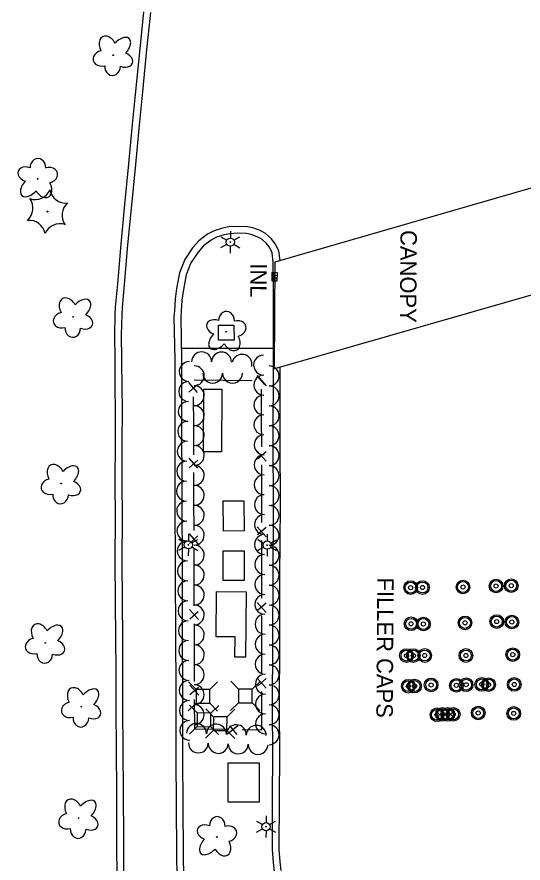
# Model space of a CAD drawing. Extents: x 589250 to 1188077, y 162953 to 363065.
# Drawn here: x 594209 to 594394.1, y 184744.5 to 185053.9 of the extents above; entities that cross this region are included whole.
import ezdxf

# ---------------------------------------------------------------- set-up
doc = ezdxf.new("R2010")
doc.units = 0
for name, color, linetype in [('E_AREA', 7, 'Continuous'), ('E_BLD', 7, 'Continuous'), ('E_BLD_HvyDash', 7, 'Continuous'), ('E_BLD_Text', 7, 'Continuous'), ('E_DRN', 7, 'Continuous'), ('E_DRN_Text', 7, 'Continuous'), ('E_DWY', 7, 'Continuous'), ('E_FEN_P', 7, 'Continuous'), ('E_LAND_TreeLine_P', 7, 'Continuous'), ('E_LAND_Vegetation', 7, 'Continuous'), ('E_LTG', 7, 'Continuous'), ('E_MISCPROP', 7, 'Continuous'), ('E_MISCPROP_Text', 7, 'Continuous'), ('E_PATH_Sidewalk', 7, 'Continuous'), ('E_UTL_AG_Bold', 7, 'Continuous')]:
    doc.layers.add(name, color=color, linetype=linetype)

msp = doc.modelspace()

# ---------------------------------------------------------------- linework, layer by layer
at = {"layer": 'E_AREA'}
for p, q in [((594277.27, 184894.88), (594277.32, 184917.73)), ((594277.32, 184917.73), (594283.88, 184917.72)), ((594283.88, 184917.72), (594283.83, 184894.87)), ((594283.83, 184894.87), (594277.27, 184894.88)), ((594281.89, 184827.27), (594282.04, 184843.78)), ((594282.04, 184843.78), (594292.81, 184843.68)), ((594292.81, 184843.68), (594292.58, 184819.75)), ((594288.8, 184827.21), (594281.89, 184827.27)), ((594288.73, 184819.79), (594288.8, 184827.21)), ((594292.58, 184819.75), (594288.73, 184819.79))]:
    msp.add_line(p, q, dxfattribs=at)
at = {"layer": 'E_BLD'}
for p, q in [((594284.4, 184876.91), (594291.98, 184876.99)), ((594284.51, 184865.88), (594284.4, 184876.91)), ((594291.98, 184876.99), (594292.1, 184865.96)), ((594292.1, 184865.96), (594284.51, 184865.88)), ((594284.38, 184858.66), (594292.07, 184858.73)), ((594284.47, 184847.82), (594284.38, 184858.66)), ((594292.07, 184858.73), (594292.16, 184847.88)), ((594292.16, 184847.88), (594284.47, 184847.82)), ((594286.29, 184781.18), (594297.58, 184781.19)), ((594286.3, 184766.74), (594286.29, 184781.18)), ((594297.58, 184781.19), (594297.59, 184766.75)), ((594297.59, 184766.75), (594286.3, 184766.74))]:
    msp.add_line(p, q, dxfattribs=at)
at = {"layer": 'E_BLD_HvyDash'}
for p, q in [((594303.44, 184964.27), (594404.56, 184993.57)), ((594303.25, 184925.21), (594303.44, 184964.27)), ((594403.99, 184954.19), (594303.25, 184925.21))]:
    msp.add_line(p, q, dxfattribs=at)
at = {"layer": 'E_DRN'}
for p, q in [((594302.23, 184960.41), (594302.16, 184957.41)), ((594302.18, 184958.41), (594304.18, 184958.36)), ((594302.21, 184959.41), (594304.21, 184959.36)), ((594304.23, 184960.36), (594302.23, 184960.41)), ((594303.16, 184957.39), (594303.23, 184960.38)), ((594304.16, 184957.36), (594304.23, 184960.36)), ((594302.16, 184957.41), (594304.16, 184957.36))]:
    msp.add_line(p, q, dxfattribs=at)
at = {"layer": 'E_DWY'}
for p, q in [((594254.08, 185042.25), (594255.47, 185055.7)), ((594256.57, 185042), (594257.96, 185055.45)), ((594252.53, 185026.76), (594254.08, 185042.25)), ((594255.02, 185026.51), (594256.57, 185042)), ((594251.21, 185013.34), (594252.53, 185026.76)), ((594253.7, 185013.1), (594255.02, 185026.51)), ((594249.96, 185000.12), (594251.21, 185013.34)), ((594252.45, 184999.88), (594253.7, 185013.1)), ((594248.37, 184984.11), (594249.96, 185000.12)), ((594250.86, 184983.87), (594252.45, 184999.88)), ((594247.11, 184970.79), (594248.37, 184984.11)), ((594249.6, 184970.56), (594250.86, 184983.87)), ((594284.14, 184976.6), (594281.08, 184975.68)), ((594286.5, 184977.07), (594284.14, 184976.6)), ((594289.81, 184977.28), (594286.5, 184977.07)), ((594293.26, 184977.11), (594289.81, 184977.28)), ((594295.3, 184976.7), (594293.26, 184977.11)), ((594297.93, 184975.8), (594295.3, 184976.7)), ((594278.66, 184974.42), (594275.56, 184972)), ((594281.08, 184975.68), (594278.66, 184974.42)), ((594284.75, 184974.18), (594282.03, 184973.35)), ((594286.83, 184974.59), (594284.75, 184974.18)), ((594289.82, 184974.78), (594286.83, 184974.59)), ((594292.95, 184974.63), (594289.82, 184974.78)), ((594294.65, 184974.28), (594292.95, 184974.63)), ((594296.89, 184973.51), (594294.65, 184974.28)), ((594298.51, 184972.6), (594296.89, 184973.51)), ((594299.96, 184974.65), (594297.93, 184975.8)), ((594302.12, 184972.78), (594299.96, 184974.65)), ((594245.86, 184956.29), (594247.11, 184970.79)), ((594248.35, 184956.07), (594249.6, 184970.56)), ((594275.56, 184972), (594273.27, 184969.4)), ((594280.02, 184972.31), (594277.28, 184970.17)), ((594282.03, 184973.35), (594280.02, 184972.31)), ((594300.27, 184971.07), (594298.51, 184972.6)), ((594301.32, 184969.64), (594300.27, 184971.07)), ((594303.47, 184970.94), (594302.12, 184972.78)), ((594304.74, 184968.33), (594303.47, 184970.94)), ((594273.27, 184969.4), (594270.37, 184965.15)), ((594275.25, 184967.87), (594272.59, 184963.97)), ((594277.28, 184970.17), (594275.25, 184967.87)), ((594302.31, 184967.6), (594301.32, 184969.64)), ((594302.76, 184964.23), (594302.31, 184967.6)), ((594305.21, 184964.78), (594304.74, 184968.33)), ((594270.37, 184965.15), (594268.42, 184960.27)), ((594302.82, 184956.54), (594302.76, 184964.23)), ((594272.59, 184963.97), (594270.84, 184959.59)), ((594268.42, 184960.27), (594267.42, 184954.56)), ((594270.84, 184959.59), (594269.89, 184954.17)), ((594245.1, 184947.8), (594245.86, 184956.29)), ((594247.59, 184947.63), (594248.35, 184956.07)), ((594302.82, 184940.87), (594302.82, 184956.54)), ((594267.42, 184954.56), (594266.84, 184950.63)), ((594269.89, 184954.17), (594269.33, 184950.37)), ((594266.84, 184950.63), (594266.59, 184946.42)), ((594269.33, 184950.37), (594269.08, 184946.25)), ((594244.98, 184945.25), (594245.1, 184947.8)), ((594247.48, 184945.16), (594247.59, 184947.63)), ((594266.59, 184946.42), (594266.42, 184944.2)), ((594269.08, 184946.25), (594268.92, 184944.13)), ((594244.78, 184937.43), (594244.98, 184945.25)), ((594247.28, 184937.41), (594247.48, 184945.16)), ((594266.42, 184944.2), (594266.75, 184928.45)), ((594268.92, 184944.13), (594269.25, 184928.47)), ((594302.8, 184926.72), (594302.82, 184940.87)), ((594244.88, 184928.74), (594244.78, 184937.43)), ((594247.38, 184928.76), (594247.28, 184937.41)), ((594244.94, 184917.76), (594244.88, 184928.74)), ((594247.44, 184917.79), (594247.38, 184928.76)), ((594266.75, 184928.45), (594266.71, 184907.21)), ((594269.25, 184928.47), (594269.21, 184907.21)), ((594302.71, 184899.15), (594302.8, 184926.72)), ((594305.21, 184899.15), (594305.3, 184925.8)), ((594245.07, 184910.46), (594244.94, 184917.76)), ((594247.57, 184910.48), (594247.44, 184917.79)), ((594245.03, 184897.83), (594245.07, 184910.46)), ((594247.53, 184897.83), (594247.57, 184910.48)), ((594266.71, 184907.21), (594266.81, 184878.53)), ((594269.21, 184907.21), (594269.31, 184878.54)), ((594302.84, 184875.1), (594302.71, 184899.15)), ((594305.34, 184875.1), (594305.21, 184899.15)), ((594244.98, 184884.52), (594245.03, 184897.83)), ((594247.48, 184884.53), (594247.53, 184897.83)), ((594245.11, 184869.9), (594244.98, 184884.52)), ((594247.61, 184869.9), (594247.48, 184884.53)), ((594266.81, 184878.53), (594266.93, 184850.49)), ((594269.31, 184878.54), (594269.43, 184850.5)), ((594302.67, 184849.32), (594302.84, 184875.1)), ((594305.17, 184849.31), (594305.34, 184875.1)), ((594245, 184856.09), (594245.11, 184869.9)), ((594247.5, 184856.09), (594247.61, 184869.9)), ((594245.08, 184839.18), (594245, 184856.09)), ((594247.58, 184839.2), (594247.5, 184856.09)), ((594266.93, 184850.49), (594266.97, 184828.28)), ((594269.43, 184850.5), (594269.47, 184828.28)), ((594302.63, 184826.56), (594302.67, 184849.32)), ((594305.13, 184826.55), (594305.17, 184849.31)), ((594245.21, 184827.6), (594245.08, 184839.18)), ((594247.71, 184827.62), (594247.58, 184839.2)), ((594266.97, 184828.28), (594267.07, 184807.45)), ((594269.47, 184828.28), (594269.57, 184807.46)), ((594245.27, 184814.05), (594245.21, 184827.6)), ((594247.77, 184814.06), (594247.71, 184827.62)), ((594302.49, 184800.57), (594302.63, 184826.56)), ((594304.99, 184800.57), (594305.13, 184826.55)), ((594245.27, 184801.01), (594245.27, 184814.05)), ((594247.77, 184801.02), (594247.77, 184814.06)), ((594267.07, 184807.45), (594267.1, 184784.64)), ((594269.57, 184807.46), (594269.6, 184784.65)), ((594245.4, 184785.96), (594245.27, 184801.01)), ((594247.9, 184785.98), (594247.77, 184801.02)), ((594302.63, 184784.79), (594302.49, 184800.57)), ((594305.13, 184784.79), (594304.99, 184800.57)), ((594245.5, 184770.34), (594245.4, 184785.96)), ((594248, 184770.35), (594247.9, 184785.98)), ((594302.5, 184767.96), (594302.63, 184784.79)), ((594305, 184767.94), (594305.13, 184784.79)), ((594267.1, 184784.64), (594267.2, 184763.94)), ((594269.6, 184784.65), (594269.7, 184763.96)), ((594245.58, 184753.32), (594245.5, 184770.34)), ((594248.08, 184753.33), (594248, 184770.35)), ((594302.4, 184749.51), (594302.5, 184767.96)), ((594304.9, 184749.49), (594305, 184767.94)), ((594267.2, 184763.94), (594267.35, 184749.67)), ((594269.7, 184763.96), (594269.85, 184749.7)), ((594245.64, 184729.43), (594245.58, 184753.32)), ((594248.14, 184729.44), (594248.08, 184753.33)), ((594267.35, 184749.67), (594267.52, 184729.61)), ((594269.85, 184749.7), (594270.02, 184729.63)), ((594302.77, 184744.75), (594302.4, 184749.51)), ((594305.26, 184744.97), (594304.9, 184749.49)), ((594303.18, 184741.38), (594302.77, 184744.75)), ((594305.65, 184741.77), (594305.26, 184744.97))]:
    msp.add_line(p, q, dxfattribs=at)
at = {"layer": 'E_FEN_P'}
for p, q in [((594273.85, 184921.21), (594284.41, 184921.1)), ((594284.41, 184921.1), (594294.97, 184920.99)), ((594296.78, 184922.69), (594299.51, 184919.53)), ((594296.89, 184922.73), (594300.09, 184919.05)), ((594275.09, 184916.56), (594271.87, 184920.23)), ((594271.88, 184916.72), (594275.01, 184919.5)), ((594298.37, 184917.82), (594298.37, 184907.26)), ((594273.65, 184904.37), (594273.61, 184914.93)), ((594298.37, 184907.26), (594298.38, 184896.7)), ((594273.69, 184893.82), (594273.65, 184904.37)), ((594296.9, 184895.08), (594300.1, 184891.4)), ((594300.1, 184894.91), (594296.96, 184892.14)), ((594275.18, 184888.91), (594271.97, 184892.58)), ((594271.98, 184889.07), (594275.11, 184891.85)), ((594298.38, 184890.17), (594298.38, 184879.61)), ((594273.75, 184876.72), (594273.71, 184887.28)), ((594298.38, 184879.61), (594298.38, 184869.05)), ((594273.79, 184866.16), (594273.75, 184876.72)), ((594296.9, 184867.42), (594300.11, 184863.75)), ((594300.1, 184867.26), (594296.97, 184864.49)), ((594275.28, 184861.26), (594272.07, 184864.92)), ((594272.08, 184861.41), (594275.21, 184864.19)), ((594298.38, 184862.51), (594298.38, 184851.95)), ((594273.85, 184849.07), (594273.81, 184859.63)), ((594298.38, 184851.95), (594298.39, 184841.4)), ((594273.88, 184838.51), (594273.85, 184849.07)), ((594275.38, 184833.6), (594272.16, 184837.27)), ((594296.91, 184839.77), (594300.11, 184836.09)), ((594300.11, 184839.6), (594296.97, 184836.84)), ((594272.18, 184833.76), (594275.3, 184836.54)), ((594298.39, 184834.86), (594298.39, 184824.3)), ((594273.94, 184821.42), (594273.91, 184831.97)), ((594298.39, 184824.3), (594298.39, 184813.74)), ((594273.98, 184810.86), (594273.94, 184821.42)), ((594275.48, 184805.95), (594272.26, 184809.62)), ((594296.91, 184812.12), (594300.12, 184808.44)), ((594300.12, 184811.95), (594296.98, 184809.18)), ((594272.27, 184806.11), (594275.4, 184808.89)), ((594298.39, 184807.21), (594298.39, 184796.65)), ((594274.04, 184793.76), (594274, 184804.32)), ((594289.73, 184794.74), (594286.01, 184791.59)), ((594289.52, 184791.54), (594286.8, 184794.72)), ((594298.39, 184796.65), (594298.4, 184793.15)), ((594284.8, 184793.33), (594274.25, 184793.47)), ((594298.4, 184793.15), (594291.34, 184793.24))]:
    msp.add_line(p, q, dxfattribs=at)
at = {"layer": 'E_LAND_TreeLine_P'}
for centre, start, end in [((594276.54, 184927.77), 359.5725, 179.5725), ((594283.83, 184927.71), 359.5725, 179.5725), ((594291.32, 184926.87), 347.5702, 167.5702), ((594299.21, 184926.57), 90.3034, 270.3034), ((594272.01, 184924.21), 88.574, 268.574), ((594273.85, 184922.68), 269.9957, 89.9957), ((594301.24, 184922.62), 269.9874, 89.9874), ((594280.57, 184923.62), 180.2832, 0.2832), ((594287.86, 184923.65), 180.2832, 0.2832), ((594299.25, 184919.28), 90.3034, 270.3034), ((594271.83, 184916.93), 88.574, 268.574), ((594273.85, 184915.4), 269.9957, 89.9957), ((594301.24, 184915.33), 269.9874, 89.9874), ((594299.29, 184912), 90.3034, 270.3034), ((594271.65, 184909.64), 88.574, 268.574), ((594273.85, 184908.11), 269.9957, 89.9957), ((594301.24, 184908.04), 269.9874, 89.9874), ((594271.47, 184902.36), 88.574, 268.574), ((594299.33, 184904.71), 90.3034, 270.3034), ((594273.85, 184900.82), 269.9957, 89.9957), ((594301.23, 184900.76), 269.9874, 89.9874), ((594299.36, 184897.42), 90.3034, 270.3034), ((594271.29, 184895.07), 88.574, 268.574), ((594273.85, 184893.53), 269.9957, 89.9957), ((594301.23, 184893.47), 269.9874, 89.9874), ((594299.4, 184890.13), 90.3034, 270.3034), ((594271.1, 184887.79), 88.574, 268.574), ((594273.85, 184886.25), 269.9957, 89.9957), ((594301.23, 184886.18), 269.9874, 89.9874), ((594270.97, 184880.5), 90.8414, 270.8414), ((594299.44, 184882.85), 90.3034, 270.3034), ((594273.85, 184878.96), 269.9957, 89.9957), ((594301.23, 184878.89), 269.9874, 89.9874), ((594299.48, 184875.56), 90.3034, 270.3034), ((594271.07, 184873.21), 90.8414, 270.8414), ((594273.85, 184871.67), 269.9957, 89.9957), ((594301.23, 184871.61), 269.9874, 89.9874), ((594299.52, 184868.27), 90.3034, 270.3034), ((594271.18, 184865.93), 90.8414, 270.8414), ((594273.85, 184864.38), 269.9957, 89.9957), ((594301.23, 184864.32), 269.9874, 89.9874), ((594271.29, 184858.64), 90.8414, 270.8414), ((594299.56, 184860.98), 90.3034, 270.3034), ((594273.85, 184857.09), 269.9957, 89.9957), ((594301.22, 184857.03), 269.9874, 89.9874), ((594299.6, 184853.7), 90.3034, 270.3034), ((594271.39, 184851.35), 90.8414, 270.8414), ((594273.85, 184849.81), 269.9957, 89.9957), ((594301.22, 184849.74), 269.9874, 89.9874), ((594299.63, 184846.41), 90.3034, 270.3034), ((594271.5, 184844.07), 90.8414, 270.8414), ((594273.85, 184842.52), 269.9957, 89.9957), ((594301.22, 184842.46), 269.9874, 89.9874), ((594271.61, 184836.78), 90.8414, 270.8414), ((594299.67, 184839.12), 90.3034, 270.3034), ((594273.85, 184835.23), 269.9957, 89.9957), ((594301.22, 184835.17), 269.9874, 89.9874), ((594299.71, 184831.83), 90.3034, 270.3034), ((594271.71, 184829.49), 90.7884, 270.7884), ((594273.85, 184827.94), 269.9957, 89.9957), ((594301.22, 184827.88), 269.9874, 89.9874), ((594299.75, 184824.55), 90.3034, 270.3034), ((594271.81, 184822.21), 90.7884, 270.7884), ((594273.85, 184820.66), 269.9957, 89.9957), ((594301.22, 184820.59), 269.9874, 89.9874), ((594299.79, 184817.26), 90.3034, 270.3034), ((594271.91, 184814.92), 90.7884, 270.7884), ((594273.84, 184813.37), 269.9957, 89.9957), ((594301.22, 184813.31), 269.9874, 89.9874), ((594299.83, 184809.97), 90.3034, 270.3034), ((594272.02, 184807.63), 90.7884, 270.7884), ((594273.84, 184806.08), 269.9957, 89.9957), ((594301.21, 184806.02), 269.9874, 89.9874), ((594272.12, 184800.34), 90.7884, 270.7884), ((594299.87, 184802.68), 90.3034, 270.3034), ((594273.84, 184798.79), 269.9957, 89.9957), ((594301.21, 184798.73), 269.9874, 89.9874), ((594299.9, 184795.4), 90.3034, 270.3034), ((594272.22, 184793.06), 90.7884, 270.7884), ((594274.67, 184791.91), 358.1983, 178.1983), ((594281.95, 184791.68), 358.1983, 178.1983), ((594289.23, 184791.45), 358.1983, 178.1983), ((594296.52, 184791.22), 358.1983, 178.1983), ((594301.21, 184791.44), 269.9874, 89.9874), ((594275.35, 184788.44), 178.5658, 358.5658), ((594282.63, 184788.26), 178.5658, 358.5658), ((594289.92, 184788.08), 178.5658, 358.5658), ((594297.2, 184787.89), 178.5658, 358.5658)]:
    msp.add_arc(centre, 3.64, start, end, dxfattribs=at)
at = {"layer": 'E_LAND_Vegetation'}
for centre, radius in [((594244.19, 185039.9), 0.128), ((594216.61, 184994.7), 0.128), ((594220.19, 184982.68), 0.167), ((594229.6, 184944.19), 0.128), ((594285.5, 184938.78), 0.128), ((594225.18, 184883.3), 0.128), ((594219.38, 184825.03), 0.128), ((594232.57, 184801.69), 0.128), ((594231.59, 184760.99), 0.128), ((594282.12, 184754.06), 0.128)]:
    msp.add_circle(centre, radius, dxfattribs=at)
for centre, radius, start, end in [((594215.68, 184993.01), 5.9, 250.7182, 336.4831), ((594226.84, 184991.72), 5.9, 190.7136, 276.4785), ((594208.99, 184983.94), 5.9, 310.7182, 36.4831), ((594231.4, 184981.42), 5.9, 130.7182, 216.4831), ((594213.5, 184973.6), 5.91, 10.758, 96.4341), ((594224.71, 184972.35), 5.9, 70.7182, 156.4831)]:
    msp.add_arc(centre, radius, start, end, dxfattribs=at)
for centre, major_axis, ratio in [((594242.32, 185042.9), (1.99, -3.72), 0.691916), ((594246.83, 185042.47), (-3.26, -3.46), 0.560249), ((594240.45, 185038.78), (3.5, 0.9), 0.782863), ((594247.84, 185038.23), (-3.38, 1.31), 0.716896), ((594244.02, 185035.92), (0.14, 3.45), 0.832022), ((594216.68, 184998.68), (-0.06, -3.45), 0.832022), ((594212.92, 184996.28), (3.41, -1.23), 0.716896), ((594220.32, 184995.91), (-3.48, -0.98), 0.782863), ((594214.03, 184992.07), (3.18, 3.54), 0.560249), ((594218.55, 184991.75), (-2.08, 3.67), 0.691916), ((594227.73, 184947.19), (1.99, -3.72), 0.691916), ((594232.23, 184946.76), (-3.26, -3.46), 0.560249), ((594225.85, 184943.07), (3.5, 0.9), 0.782863), ((594285.64, 184942.76), (-0.11, -3.45), 0.832022), ((594233.24, 184942.52), (-3.38, 1.31), 0.716896), ((594281.84, 184940.42), (3.39, -1.29), 0.716896), ((594289.24, 184939.94), (-3.49, -0.93), 0.782863), ((594229.43, 184940.21), (0.14, 3.45), 0.832022), ((594282.89, 184936.19), (3.23, 3.49), 0.560249), ((594287.4, 184935.8), (-2.02, 3.7), 0.691916), ((594223.31, 184886.3), (1.99, -3.72), 0.691916), ((594227.81, 184885.87), (-3.26, -3.46), 0.560249), ((594221.44, 184882.18), (3.5, 0.9), 0.782863), ((594228.82, 184881.63), (-3.38, 1.31), 0.716896), ((594225.01, 184879.32), (0.14, 3.45), 0.832022), ((594217.52, 184828.03), (1.99, -3.72), 0.691916), ((594222.02, 184827.6), (-3.26, -3.46), 0.560249), ((594215.64, 184823.91), (3.5, 0.9), 0.782863), ((594223.03, 184823.35), (-3.38, 1.31), 0.716896), ((594219.22, 184821.05), (0.14, 3.45), 0.832022), ((594230.7, 184804.69), (1.99, -3.72), 0.691916), ((594235.2, 184804.26), (-3.26, -3.46), 0.560249), ((594228.83, 184800.57), (3.5, 0.9), 0.782863), ((594236.21, 184800.02), (-3.38, 1.31), 0.716896), ((594232.4, 184797.71), (0.14, 3.45), 0.832022), ((594229.72, 184763.98), (1.99, -3.72), 0.691916), ((594234.23, 184763.55), (-3.26, -3.46), 0.560249), ((594227.85, 184759.86), (3.5, 0.9), 0.782863), ((594235.23, 184759.31), (-3.38, 1.31), 0.716896), ((594282.25, 184758.04), (-0.11, -3.45), 0.832022), ((594231.42, 184757.01), (0.14, 3.45), 0.832022), ((594278.46, 184755.7), (3.39, -1.29), 0.716896), ((594285.85, 184755.21), (-3.49, -0.93), 0.782863), ((594279.51, 184751.47), (3.23, 3.49), 0.560249), ((594284.01, 184751.08), (-2.02, 3.7), 0.691916)]:
    msp.add_ellipse(centre, major_axis=major_axis, ratio=ratio, start_param=1.570796, end_param=4.712389, dxfattribs=at)
at = {"layer": 'E_LTG'}
for p, q in [((594283.59, 184973.53), (594285.75, 184972.27)), ((594287.07, 184975.51), (594287.05, 184973.01)), ((594288.34, 184972.25), (594290.52, 184973.49)), ((594283.56, 184969.53), (594285.74, 184970.77)), ((594288.33, 184970.75), (594290.49, 184969.49)), ((594287.03, 184970.01), (594287.01, 184967.51)), ((594268.25, 184862.88), (594270.41, 184861.61)), ((594271.73, 184864.85), (594271.71, 184862.35)), ((594273.01, 184861.59), (594275.18, 184862.83)), ((594297.05, 184862.79), (594299.21, 184861.53)), ((594300.53, 184864.77), (594300.51, 184862.27)), ((594301.81, 184861.51), (594303.98, 184862.75)), ((594268.22, 184858.88), (594270.4, 184860.11)), ((594271.69, 184859.35), (594271.67, 184856.85)), ((594273, 184860.09), (594275.15, 184858.83)), ((594297.02, 184858.79), (594299.2, 184860.03)), ((594300.49, 184859.27), (594300.47, 184856.77)), ((594301.8, 184860.01), (594303.95, 184858.75)), ((594300.13, 184761.83), (594300.11, 184759.33)), ((594296.62, 184755.86), (594298.8, 184757.09)), ((594296.65, 184759.86), (594298.81, 184758.59)), ((594301.4, 184757.07), (594303.55, 184755.81)), ((594301.41, 184758.57), (594303.58, 184759.81)), ((594300.09, 184756.33), (594300.07, 184753.83))]:
    msp.add_line(p, q, dxfattribs=at)
for centre, radius in [((594287.04, 184971.51), 1.5), ((594287.04, 184971.51), 0.125), ((594271.7, 184860.85), 1.5), ((594300.5, 184860.77), 1.5), ((594271.7, 184860.85), 0.125), ((594300.5, 184860.77), 0.125), ((594300.1, 184757.83), 1.5), ((594300.1, 184757.83), 0.125)]:
    msp.add_circle(centre, radius, dxfattribs=at)
at = {"layer": 'E_MISCPROP'}
for centre, radius in [((594352.96, 184845.22), 2.5), ((594352.96, 184845.22), 2), ((594357.29, 184845.26), 2.5), ((594357.29, 184845.26), 2), ((594372.1, 184845.45), 2.5), ((594372.1, 184845.45), 2), ((594384.19, 184845.81), 2.5), ((594384.19, 184845.81), 2), ((594384.19, 184845.81), 0.75), ((594389.75, 184845.93), 2.5), ((594389.75, 184845.93), 2), ((594389.75, 184845.93), 0.75), ((594352.96, 184845.22), 0.75), ((594357.29, 184845.26), 0.75), ((594372.1, 184845.45), 0.75), ((594353.12, 184831.99), 2.5), ((594357.64, 184831.92), 2.5), ((594372.84, 184832.34), 2.5), ((594372.84, 184832.34), 2), ((594384.45, 184832.81), 2.5), ((594384.45, 184832.81), 2), ((594389.97, 184832.65), 2.5), ((594389.97, 184832.65), 2), ((594353.12, 184831.99), 2), ((594353.12, 184831.99), 0.75), ((594357.64, 184831.92), 2), ((594357.64, 184831.92), 0.75), ((594372.84, 184832.34), 0.75), ((594384.45, 184832.81), 0.75), ((594389.97, 184832.65), 0.75), ((594351.44, 184820.38), 2.5), ((594351.44, 184820.38), 2), ((594353.94, 184820.37), 2.5), ((594353.94, 184820.37), 2), ((594358.09, 184820.41), 2.5), ((594358.09, 184820.41), 2), ((594373.16, 184820.41), 2.5), ((594373.16, 184820.41), 2), ((594390.3, 184820.72), 2.5), ((594390.3, 184820.72), 2), ((594351.44, 184820.38), 0.75), ((594353.94, 184820.37), 0.75), ((594358.09, 184820.41), 0.75), ((594373.16, 184820.41), 0.75), ((594390.3, 184820.72), 0.75), ((594352.11, 184809.19), 2.5), ((594352.11, 184809.19), 2), ((594352.11, 184809.19), 0.75), ((594354.39, 184809.21), 2.5), ((594354.39, 184809.21), 2), ((594354.39, 184809.21), 0.75), ((594360.46, 184809.64), 2.5), ((594360.46, 184809.64), 2), ((594360.46, 184809.64), 0.75), ((594369.68, 184809.49), 2.5), ((594369.68, 184809.49), 2), ((594369.68, 184809.49), 0.75), ((594373.25, 184809.72), 2.5), ((594373.25, 184809.72), 2), ((594373.25, 184809.72), 0.75), ((594378.98, 184809.84), 2.5), ((594378.98, 184809.84), 2), ((594378.98, 184809.84), 0.75), ((594381.44, 184809.75), 2.5), ((594381.44, 184809.75), 2), ((594381.44, 184809.75), 0.75), ((594390.84, 184809.82), 2.5), ((594390.84, 184809.82), 2), ((594390.84, 184809.82), 0.75), ((594362.6, 184798.73), 2.5), ((594362.6, 184798.73), 2), ((594364.65, 184798.91), 2.5), ((594364.65, 184798.91), 2), ((594366.52, 184798.88), 2.5), ((594366.52, 184798.88), 2), ((594368.51, 184798.9), 2.5), ((594368.51, 184798.9), 2), ((594377.66, 184799.39), 2.5), ((594377.66, 184799.39), 2), ((594390.65, 184799.24), 2.5), ((594390.65, 184799.24), 2), ((594362.6, 184798.73), 0.75), ((594364.65, 184798.91), 0.75), ((594366.52, 184798.88), 0.75), ((594368.51, 184798.9), 0.75), ((594377.66, 184799.39), 0.75), ((594390.65, 184799.24), 0.75)]:
    msp.add_circle(centre, radius, dxfattribs=at)
at = {"layer": 'E_PATH_Sidewalk'}
for p, q in [((594282.73, 184941.15), (594288.37, 184941.17)), ((594282.74, 184935.69), (594282.73, 184941.15)), ((594288.37, 184941.17), (594288.39, 184935.71)), ((594288.39, 184935.71), (594282.74, 184935.69)), ((594269.16, 184932.72), (594302.81, 184932.78))]:
    msp.add_line(p, q, dxfattribs=at)
at = {"layer": 'E_UTL_AG_Bold'}
for p, q in [((594274.55, 184808), (594271.74, 184810.84)), ((594279.55, 184807.96), (594282.4, 184810.77)), ((594290.04, 184808.15), (594287.23, 184811)), ((594295.04, 184808.11), (594297.89, 184810.92)), ((594274.55, 184808), (594274.52, 184803)), ((594279.55, 184807.96), (594274.55, 184808)), ((594279.52, 184802.96), (594279.55, 184807.96)), ((594290.04, 184808.15), (594290.01, 184803.15)), ((594295.04, 184808.11), (594290.04, 184808.15)), ((594295.01, 184803.11), (594295.04, 184808.11)), ((594274.52, 184803), (594271.67, 184800.19)), ((594274.94, 184799.4), (594272.13, 184802.25)), ((594274.52, 184803), (594279.52, 184802.96)), ((594280.85, 184798), (594278.04, 184800.85)), ((594279.52, 184802.96), (594282.33, 184800.11)), ((594279.94, 184799.37), (594282.79, 184802.18)), ((594285.85, 184797.96), (594288.7, 184800.77)), ((594290.01, 184803.15), (594287.16, 184800.34)), ((594290.01, 184803.15), (594295.01, 184803.11)), ((594295.01, 184803.11), (594297.82, 184800.26)), ((594274.94, 184799.4), (594274.91, 184794.4)), ((594279.94, 184799.37), (594274.94, 184799.4)), ((594279.91, 184794.37), (594279.94, 184799.37)), ((594280.85, 184798), (594280.82, 184793)), ((594285.85, 184797.96), (594280.85, 184798)), ((594285.82, 184792.96), (594285.85, 184797.96)), ((594274.91, 184794.4), (594272.06, 184791.6)), ((594274.91, 184794.4), (594279.91, 184794.37)), ((594279.91, 184794.37), (594282.72, 184791.52)), ((594280.82, 184793), (594277.97, 184790.19)), ((594280.82, 184793), (594285.82, 184792.96)), ((594285.82, 184792.96), (594288.63, 184790.12))]:
    msp.add_line(p, q, dxfattribs=at)

# ---------------------------------------------------------------- texts
at = {"layer": 'E_BLD_Text'}
msp.add_text('CANOPY', height=6, rotation=269.6006, dxfattribs=at).set_placement((594349.24, 184975.96))
at = {"layer": 'E_DRN_Text'}
msp.add_text('INL', height=6, rotation=269.6006, dxfattribs=at).set_placement((594294.4, 184963.79))
at = {"layer": 'E_MISCPROP_Text'}
msp.add_text('FILLER CAPS', height=6, rotation=269.6006, dxfattribs=at).set_placement((594340.77, 184848.92))

doc.saveas('drawing.dxf')
